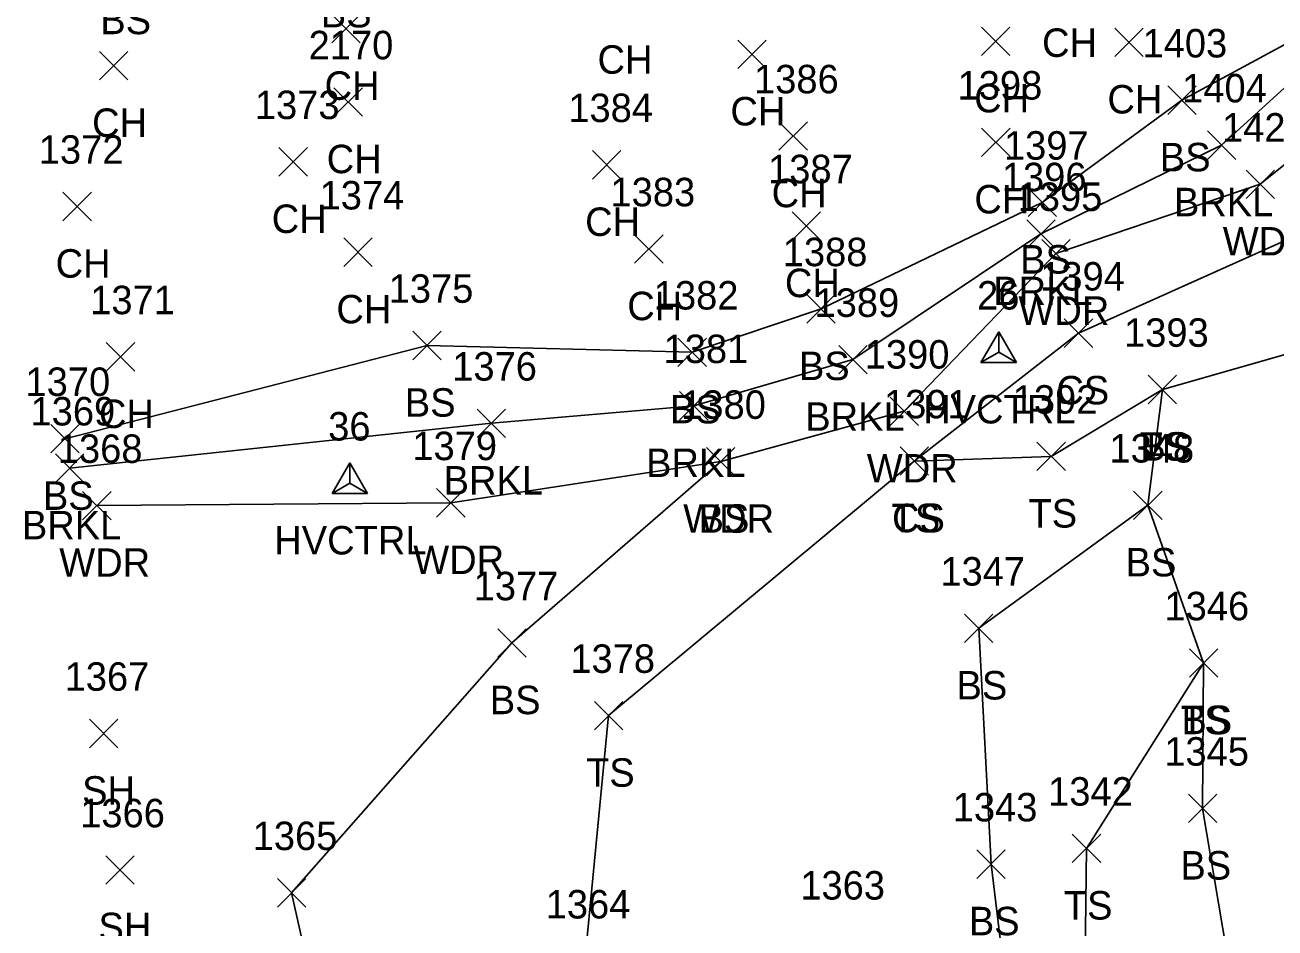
# Model space of a CAD drawing. Extents: x 1499292 to 1501024, y 534584 to 538043.
# Drawn here: x 1499693.6 to 1499781.4, y 537564.4 to 537627.9 of the extents above; entities that cross this region are included whole.
import ezdxf

# ---------------------------------------------------------------- set-up
doc = ezdxf.new("R2010")
doc.units = 0
for name, color, linetype in [('C_A', 7, 'Continuous'), ('C_I', 7, 'Continuous'), ('CPSM', 7, 'Continuous'), ('L_A', 7, 'Continuous'), ('L_I', 7, 'Continuous'), ('L_TIC', 7, 'Continuous'), ('LAWA', 7, 'Continuous'), ('LAWE', 7, 'Continuous'), ('LELB', 7, 'Continuous')]:
    doc.layers.add(name, color=color, linetype=linetype)

msp = doc.modelspace()

# ---------------------------------------------------------------- linework, layer by layer
at = {"layer": 'CPSM'}
for p, q in [((1499760.775, 537604.16), (1499762.025, 537606.326)), ((1499763.275, 537604.16), (1499762.025, 537606.326)), ((1499762.025, 537604.882), (1499762.025, 537606.326)), ((1499760.775, 537604.16), (1499762.025, 537604.882)), ((1499762.025, 537604.882), (1499762.025, 537604.882)), ((1499762.025, 537604.882), (1499763.275, 537604.16)), ((1499760.775, 537604.16), (1499763.275, 537604.16)), ((1499715.186, 537594.96), (1499716.436, 537597.125)), ((1499717.686, 537594.96), (1499716.436, 537597.125)), ((1499716.436, 537595.681), (1499716.436, 537597.125)), ((1499715.186, 537594.96), (1499716.436, 537595.681)), ((1499716.436, 537595.681), (1499716.436, 537595.681)), ((1499716.436, 537595.681), (1499717.686, 537594.96)), ((1499715.186, 537594.96), (1499717.686, 537594.96))]:
    msp.add_line(p, q, dxfattribs=at)
at = {"layer": 'L_TIC'}
for points in [[(1499715.175, 537626.612), (1499717.175, 537628.612)], [(1499717.175, 537626.612), (1499715.175, 537628.612)], [(1499760.815, 537625.728), (1499762.815, 537627.728)], [(1499762.815, 537625.728), (1499760.815, 537627.728)], [(1499770.174, 537625.654), (1499772.174, 537627.654)], [(1499772.174, 537625.654), (1499770.174, 537627.654)], [(1499743.687, 537624.813), (1499745.687, 537626.813)], [(1499745.687, 537624.813), (1499743.687, 537626.813)], [(1499698.842, 537624.008), (1499700.842, 537626.008)], [(1499700.842, 537624.008), (1499698.842, 537626.008)], [(1499773.902, 537621.589), (1499775.902, 537623.589)], [(1499775.902, 537621.589), (1499773.902, 537623.589)], [(1499715.325, 537621.459), (1499717.325, 537623.459)], [(1499717.325, 537621.459), (1499715.325, 537623.459)], [(1499746.583, 537619.069), (1499748.583, 537621.069)], [(1499748.583, 537619.069), (1499746.583, 537621.069)], [(1499760.827, 537618.632), (1499762.827, 537620.632)], [(1499762.827, 537618.632), (1499760.827, 537620.632)], [(1499776.685, 537618.433), (1499778.685, 537620.433)], [(1499778.685, 537618.433), (1499776.685, 537620.433)], [(1499711.46, 537617.26), (1499713.46, 537619.26)], [(1499713.46, 537617.26), (1499711.46, 537619.26)], [(1499733.481, 537617.051), (1499735.481, 537619.051)], [(1499735.481, 537617.051), (1499733.481, 537619.051)], [(1499779.404, 537615.679), (1499781.404, 537617.679)], [(1499781.404, 537615.679), (1499779.404, 537617.679)], [(1499696.279, 537614.122), (1499698.279, 537616.122)], [(1499698.279, 537614.122), (1499696.279, 537616.122)], [(1499764.086, 537614.41), (1499766.086, 537616.41)], [(1499766.086, 537614.41), (1499764.086, 537616.41)], [(1499747.515, 537612.753), (1499749.515, 537614.753)], [(1499749.515, 537612.753), (1499747.515, 537614.753)], [(1499763.994, 537612.193), (1499765.994, 537614.193)], [(1499765.994, 537612.193), (1499763.994, 537614.193)], [(1499736.442, 537611.136), (1499738.442, 537613.136)], [(1499738.442, 537611.136), (1499736.442, 537613.136)], [(1499716.005, 537610.911), (1499718.005, 537612.911)], [(1499718.005, 537610.911), (1499716.005, 537612.911)], [(1499765.049, 537610.808), (1499767.049, 537612.808)], [(1499767.049, 537610.808), (1499765.049, 537612.808)], [(1499748.545, 537606.928), (1499750.545, 537608.928)], [(1499750.545, 537606.928), (1499748.545, 537608.928)], [(1499766.633, 537605.22), (1499768.633, 537607.22)], [(1499768.633, 537605.22), (1499766.633, 537607.22)], [(1499720.86, 537604.357), (1499722.86, 537606.357)], [(1499722.86, 537604.357), (1499720.86, 537606.357)], [(1499699.324, 537603.557), (1499701.324, 537605.557)], [(1499701.324, 537603.557), (1499699.324, 537605.557)], [(1499739.485, 537603.884), (1499741.485, 537605.884)], [(1499741.485, 537603.884), (1499739.485, 537605.884)], [(1499750.786, 537603.366), (1499752.786, 537605.366)], [(1499752.786, 537603.366), (1499750.786, 537605.366)], [(1499772.522, 537601.266), (1499774.522, 537603.266)], [(1499774.522, 537601.266), (1499772.522, 537603.266)], [(1499772.522, 537601.266), (1499774.522, 537603.266)], [(1499774.522, 537601.266), (1499772.522, 537603.266)], [(1499739.607, 537600.123), (1499741.607, 537602.123)], [(1499741.607, 537600.123), (1499739.607, 537602.123)], [(1499754.394, 537599.736), (1499756.394, 537601.736)], [(1499756.394, 537599.736), (1499754.394, 537601.736)], [(1499725.381, 537598.891), (1499727.381, 537600.891)], [(1499727.381, 537598.891), (1499725.381, 537600.891)], [(1499695.432, 537597.813), (1499697.432, 537599.813)], [(1499697.432, 537597.813), (1499695.432, 537599.813)], [(1499741.497, 537596.204), (1499743.497, 537598.204)], [(1499743.497, 537596.204), (1499741.497, 537598.204)], [(1499741.497, 537596.204), (1499743.497, 537598.204)], [(1499743.497, 537596.204), (1499741.497, 537598.204)], [(1499755.091, 537596.241), (1499757.091, 537598.241)], [(1499757.091, 537596.241), (1499755.091, 537598.241)], [(1499755.091, 537596.241), (1499757.091, 537598.241)], [(1499757.091, 537596.241), (1499755.091, 537598.241)], [(1499764.706, 537596.57), (1499766.706, 537598.57)], [(1499766.706, 537596.57), (1499764.706, 537598.57)], [(1499695.752, 537595.741), (1499697.752, 537597.741)], [(1499697.752, 537595.741), (1499695.752, 537597.741)], [(1499697.662, 537593.111), (1499699.662, 537595.111)], [(1499699.662, 537593.111), (1499697.662, 537595.111)], [(1499722.531, 537593.305), (1499724.531, 537595.305)], [(1499724.531, 537593.305), (1499722.531, 537595.305)], [(1499771.498, 537593.138), (1499773.498, 537595.138)], [(1499773.498, 537593.138), (1499771.498, 537595.138)], [(1499771.498, 537593.138), (1499773.498, 537595.138)], [(1499773.498, 537593.138), (1499771.498, 537595.138)], [(1499759.617, 537584.494), (1499761.617, 537586.494)], [(1499761.617, 537584.494), (1499759.617, 537586.494)], [(1499726.83, 537583.463), (1499728.83, 537585.463)], [(1499728.83, 537583.463), (1499726.83, 537585.463)], [(1499775.42, 537582.057), (1499777.42, 537584.057)], [(1499777.42, 537582.057), (1499775.42, 537584.057)], [(1499775.42, 537582.057), (1499777.42, 537584.057)], [(1499777.42, 537582.057), (1499775.42, 537584.057)], [(1499733.622, 537578.364), (1499735.622, 537580.364)], [(1499735.622, 537578.364), (1499733.622, 537580.364)], [(1499698.139, 537577.107), (1499700.139, 537579.107)], [(1499700.139, 537577.107), (1499698.139, 537579.107)], [(1499775.35, 537571.847), (1499777.35, 537573.847)], [(1499777.35, 537571.847), (1499775.35, 537573.847)], [(1499767.191, 537569.038), (1499769.191, 537571.038)], [(1499769.191, 537569.038), (1499767.191, 537571.038)], [(1499699.29, 537567.517), (1499701.29, 537569.517)], [(1499701.29, 537567.517), (1499699.29, 537569.517)], [(1499760.485, 537567.932), (1499762.485, 537569.932)], [(1499762.485, 537567.932), (1499760.485, 537569.932)], [(1499711.351, 537565.916), (1499713.351, 537567.916)], [(1499713.351, 537565.916), (1499711.351, 537567.916)]]:
    msp.add_lwpolyline(points, dxfattribs=at)
at = {"layer": 'LAWA'}
msp.add_lwpolyline([(1499698.662, 537594.111), (1499723.531, 537594.305), (1499742.497, 537597.204), (1499755.394, 537600.736), (1499766.049, 537611.808), (1499780.404, 537616.679), (1499791.009, 537625.179), (1499801.198, 537633.978), (1499806.372, 537638.037), (1499812.347, 537644.379), (1499819.032, 537655.552), (1499823.785, 537650.937), (1499829.052, 537643.258), (1499835.117, 537630.389), (1499837.455, 537625.134), (1499850.793, 537611.71), (1499858.588, 537600.577), (1499869.59, 537586.005)], dxfattribs=at)
at = {"layer": 'LAWE'}
msp.add_lwpolyline([(1499696.752, 537596.741), (1499726.381, 537599.891), (1499740.607, 537601.123), (1499751.786, 537604.366), (1499764.994, 537613.193), (1499777.685, 537619.433), (1499787.019, 537627.934), (1499798.823, 537636.108), (1499803.962, 537639.997), (1499808.603, 537647.426)], dxfattribs=at)
at = {"layer": 'LELB'}
for points in [[(1499696.432, 537598.813), (1499721.86, 537605.357), (1499740.485, 537604.884), (1499749.545, 537607.928), (1499765.086, 537615.41), (1499774.902, 537622.589), (1499786.422, 537628.809), (1499797.659, 537636.609), (1499802.626, 537641.519), (1499806.951, 537648.553)], [(1499756.091, 537597.241), (1499767.633, 537606.22), (1499784.348, 537613.715), (1499796.348, 537621.542), (1499809.86, 537626.31), (1499820.02, 537623.834), (1499833.866, 537615.963), (1499852.852, 537603.007), (1499858.588, 537600.577)], [(1499779.422, 537543.381), (1499779.181, 537556.081), (1499776.35, 537572.847), (1499776.42, 537583.057), (1499772.498, 537594.138), (1499773.522, 537602.266), (1499788.227, 537606.456), (1499800.043, 537610.239), (1499806.037, 537610.514), (1499819.475, 537610.706), (1499820.691, 537611.012), (1499833.048, 537603.443), (1499857.769, 537586.929), (1499865.798, 537582.528)], [(1499732.795, 537538.154), (1499732.937, 537562.113), (1499734.622, 537579.364), (1499756.091, 537597.241), (1499765.706, 537597.57), (1499773.522, 537602.266)], [(1499720.119, 537532.405), (1499712.351, 537566.916), (1499727.83, 537584.463), (1499742.497, 537597.204)], [(1499764.45, 537544.495), (1499761.485, 537568.932), (1499760.617, 537585.494), (1499772.498, 537594.138)], [(1499767.887, 537545.292), (1499768.191, 537570.038), (1499776.42, 537583.057)]]:
    msp.add_lwpolyline(points, dxfattribs=at)

# ---------------------------------------------------------------- texts
at = {"layer": 'C_A'}
for p in [(1499756.718, 537599.882), (1499711.129, 537590.681)]:
    msp.add_text('HVCTRL', height=2, dxfattribs=at).set_placement(p)
at = {"layer": 'C_I'}
for s, p in [('26', (1499760.505, 537607.882)), ('36', (1499714.917, 537598.681))]:
    msp.add_text(s, height=2, dxfattribs=at).set_placement(p)
at = {"layer": 'L_A'}
for s, p in [('BS', (1499714.397, 537627.699)), ('BS', (1499698.905, 537627.224)), ('CH', (1499765.07, 537625.627)), ('CH', (1499733.839, 537624.444)), ('CH', (1499714.664, 537622.612)), ('CH', (1499760.303, 537621.728)), ('CH', (1499769.662, 537621.654)), ('CH', (1499743.175, 537620.813)), ('CH', (1499698.33, 537620.008)), ('CH', (1499714.813, 537617.459)), ('BS', (1499773.343, 537617.589)), ('CH', (1499746.072, 537615.069)), ('CH', (1499760.316, 537614.632)), ('BRKL', (1499774.331, 537614.433)), ('CH', (1499710.949, 537613.26)), ('CH', (1499732.969, 537613.051)), ('WDR', (1499777.767, 537611.679)), ('CH', (1499695.768, 537610.122)), ('BS', (1499763.527, 537610.41)), ('CH', (1499747.003, 537608.753)), ('BRKL', (1499761.64, 537608.193)), ('CH', (1499715.493, 537606.911)), ('CH', (1499735.93, 537607.136)), ('WDR', (1499763.411, 537606.808)), ('BS', (1499747.986, 537602.928)), ('CS', (1499766.074, 537601.22)), ('CH', (1499698.812, 537599.557)), ('BS', (1499720.301, 537600.357)), ('BS', (1499738.926, 537599.884)), ('BRKL', (1499748.432, 537599.366)), ('TS', (1499771.932, 537597.266)), ('BS', (1499771.963, 537597.266)), ('BRKL', (1499737.252, 537596.123)), ('WDR', (1499752.756, 537595.736)), ('BRKL', (1499723.026, 537594.891)), ('BS', (1499694.873, 537593.813)), ('TS', (1499764.116, 537592.57)), ('BRKL', (1499693.397, 537591.741)), ('WDR', (1499739.859, 537592.204)), ('BS', (1499740.938, 537592.204)), ('TS', (1499754.501, 537592.241)), ('CS', (1499754.532, 537592.241)), ('WDR', (1499696.025, 537589.111)), ('WDR', (1499720.893, 537589.305)), ('BS', (1499770.939, 537589.138)), ('BS', (1499770.939, 537589.138)), ('BS', (1499759.058, 537580.494)), ('BS', (1499726.271, 537579.463)), ('TS', (1499774.829, 537578.057)), ('BS', (1499774.861, 537578.057)), ('TS', (1499733.032, 537574.364)), ('SH', (1499697.628, 537573.107)), ('BS', (1499774.79, 537567.847)), ('TS', (1499766.601, 537565.038)), ('BS', (1499759.926, 537563.932)), ('SH', (1499698.778, 537563.517))]:
    msp.add_text(s, height=2, dxfattribs=at).set_placement(p)
at = {"layer": 'L_I'}
for s, p in [('2170', (1499713.545, 537625.459)), ('1403', (1499772.13, 537625.589)), ('1386', (1499744.835, 537623.069)), ('1398', (1499759.135, 537622.632)), ('1404', (1499774.913, 537622.433)), ('1373', (1499709.767, 537621.26)), ('1384', (1499731.788, 537621.051)), ('1422', (1499777.712, 537619.679)), ('1372', (1499694.586, 537618.122)), ('1397', (1499762.393, 537618.41)), ('1387', (1499745.822, 537616.753)), ('1396', (1499762.246, 537616.193)), ('1374', (1499714.312, 537614.911)), ('1383', (1499734.749, 537615.136)), ('1395', (1499763.356, 537614.808)), ('1388', (1499746.852, 537610.928)), ('1394', (1499764.94, 537609.22)), ('1375', (1499719.167, 537608.357)), ('1371', (1499698.198, 537607.557)), ('1382', (1499737.792, 537607.884)), ('1389', (1499749.086, 537607.366)), ('1393', (1499770.829, 537605.266)), ('1393', (1499770.829, 537605.266)), ('1381', (1499738.481, 537604.123)), ('1390', (1499752.614, 537603.736)), ('1376', (1499723.633, 537602.891)), ('1370', (1499693.652, 537601.813)), ('1392', (1499763.013, 537600.57)), ('1369', (1499694.004, 537599.741)), ('1380', (1499739.717, 537600.204)), ('1380', (1499739.717, 537600.204)), ('1391', (1499753.965, 537600.241)), ('1391', (1499753.965, 537600.241)), ('1368', (1499695.922, 537597.111)), ('1379', (1499720.83, 537597.305)), ('1348', (1499769.805, 537597.138)), ('1348', (1499769.805, 537597.138)), ('1347', (1499757.924, 537588.494)), ('1377', (1499725.137, 537587.463)), ('1346', (1499773.672, 537586.057)), ('1346', (1499773.672, 537586.057)), ('1378', (1499731.929, 537582.364)), ('1367', (1499696.399, 537581.107)), ('1345', (1499773.657, 537575.847)), ('1342', (1499765.498, 537573.038)), ('1366', (1499697.495, 537571.517)), ('1343', (1499758.792, 537571.932)), ('1365', (1499709.611, 537569.916)), ('1363', (1499748.085, 537566.441)), ('1364', (1499730.197, 537565.113))]:
    msp.add_text(s, height=2, dxfattribs=at).set_placement(p)

doc.saveas('drawing.dxf')
